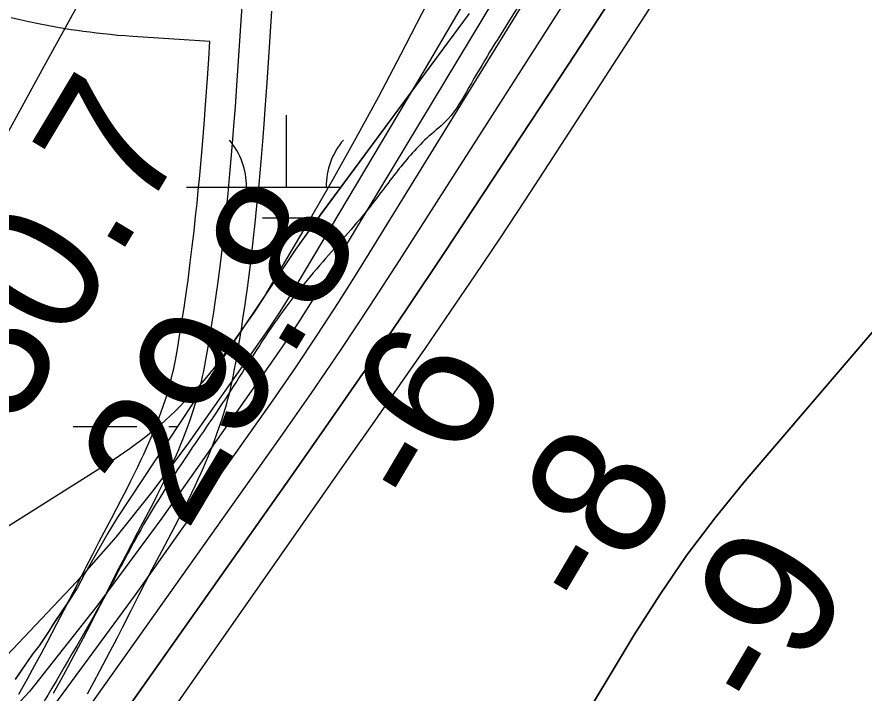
# Model space of a CAD drawing. Extents: x 3297735 to 3335592, y 670436 to 695807.
# Drawn here: x 3317914.5 to 3318338.8, y 691316.2 to 691655.1 of the extents above; entities that cross this region are included whole.
import ezdxf

# ---------------------------------------------------------------- set-up
doc = ezdxf.new("R2010")
doc.units = 0
for name, color, linetype in [('V-RIVR-EDGE', 7, 'Continuous'), ('V-RIVR-RANG', 7, 'Continuous'), ('V-ROAD-CNTR', 7, 'Continuous'), ('V-SITE-VEGE', 7, 'Continuous'), ('V-TOPO-DPTH', 7, 'Continuous'), ('V-TOPO-MAJR', 7, 'Continuous'), ('V-TOPO-MINR', 7, 'Continuous'), ('V-TOPO-WATR', 7, 'Continuous'), ('V-WETL-SWMP', 7, 'Continuous')]:
    doc.layers.add(name, color=color, linetype=linetype)

msp = doc.modelspace()

# ---------------------------------------------------------------- linework, layer by layer
at = {"layer": 'V-RIVR-EDGE'}
msp.add_spline([(3319555.14, 694014.55), (3319548.52, 694002.76), (3319539.36, 693985.79), (3319509.78, 693923.27), (3319496.46, 693903), (3319479.41, 693878.17), (3319464.01, 693854.58), (3319445.27, 693818.98), (3319424.44, 693775.51), (3319406.53, 693740.74), (3319395.69, 693713), (3319386.52, 693693.13), (3319372.79, 693671.61), (3319340.34, 693621.53), (3319316.61, 693580.14), (3319295.79, 693542.89), (3319282.06, 693520.96), (3319271.65, 693502.33), (3319267.89, 693489.49), (3319259.98, 693475.83), (3319250.42, 693465.08), (3319246.25, 693454.32), (3319237.93, 693442.32), (3319231.68, 693428.65), (3319225.43, 693414.99), (3319219.61, 693410.03), (3319205.47, 693391.42), (3319185.09, 693363.28), (3319164.7, 693327.69), (3319143.08, 693301.21), (3319109.39, 693253.21), (3319083.6, 693218.46), (3319061.14, 693187.85), (3319039.52, 693157.64), (3319018.29, 693123.29), (3318994.59, 693091.02), (3318949.68, 693031.86), (3318931.37, 693004.55), (3318913.08, 692981.38), (3318902.25, 692962.76), (3318892.68, 692944.55), (3318876.03, 692916.4), (3318861.86, 692887.84), (3318841.46, 692848.51), (3318822.29, 692807.53), (3318806.46, 692774.41), (3318803.1, 692758.66), (3318804.31, 692744.98), (3318808.02, 692734.61), (3318808.84, 692730.46), (3318817.11, 692725.47), (3318826.63, 692719.23), (3318832.83, 692713), (3318835.72, 692705.53), (3318835.27, 692692.27), (3318829.85, 692681.5), (3318819.88, 692669.09), (3318809.47, 692651.3), (3318783.24, 692602.87), (3318768.67, 692580.52), (3318760.79, 692575.98), (3318753.73, 692573.1), (3318747.11, 692573.94), (3318739.24, 692579.76), (3318735.53, 692585.58), (3318730.56, 692588.49), (3318721.44, 692588.1), (3318700.27, 692573.64), (3318679.48, 692549.66), (3318660.76, 692522.35), (3318646.6, 692493.37), (3318637.03, 692477.64), (3318624.96, 692456.95), (3318607.08, 692434.19), (3318599.98, 692413.49), (3318583.3, 692372.49), (3318565.82, 692342.28), (3318547.09, 692313.73), (3318534.2, 692295.52), (3318512.56, 692258.69), (3318488.02, 692224.76), (3318446.4, 692155.23), (3318418.11, 692112.61), (3318397.31, 692084.47), (3318386.91, 692066.68), (3318376.5, 692048.05), (3318354.44, 692011.22), (3318333.22, 691976.45), (3318316.13, 691940.02), (3318301.57, 691917.67), (3318275.38, 691884.99), (3318265.81, 691873), (3318250.82, 691844.85), (3318236.64, 691808.41), (3318222.07, 691781.09), (3318194.96, 691714.01), (3318179.96, 691684.2), (3318162.07, 691654.82), (3318140.84, 691619.64), (3318130.44, 691603.92), (3318120.89, 691595.24), (3318105.09, 691577.87), (3318090.12, 691558.42), (3318067.68, 691532.37), (3318043.56, 691501.75), (3318020.26, 691465.75), (3317998.21, 691433.06), (3317973.66, 691392.92), (3317962.42, 691371.81), (3317929.95, 691315.1), (3317907.9, 691282.41), (3317889.2, 691263.39), (3317870.48, 691238.16), (3317844.7, 691202.99), (3317833.05, 691186.02), (3317808.09, 691148.78), (3317780.64, 691109.47), (3317756.1, 691076.38), (3317731.98, 691045.35), (3317684.57, 690978.73), (3317668.76, 690954.73), (3317646.3, 690922.04), (3317635.48, 690907.15), (3317629.25, 690900.53), (3317620.1, 690889.36), (3317608.46, 690874.47), (3317601.4, 690867.03), (3317592.67, 690860.42), (3317585.59, 690845.93), (3317576.86, 690836), (3317565.64, 690821.11), (3317549.42, 690801.25), (3317522.4, 690767.75), (3317502.45, 690745), (3317489.97, 690727.62), (3317482.47, 690713.55), (3317479.54, 690701.12), (3317475.78, 690689.94), (3317474.94, 690683.31), (3317467.87, 690674.21), (3317451.65, 690653.94), (3317427.54, 690622.91), (3317406.33, 690593.95), (3317381.8, 690564.58), (3317328.18, 690504.62), (3317308.23, 690483.11), (3317290.78, 690466.16), (3317272.5, 690446.31), (3317248.81, 690422.74), (3317230.94, 690402.48), (3317202.23, 690356.54), (3317170.21, 690314.34), (3317129.47, 690266.36), (3317099.12, 690227.48), (3317085.82, 690212.59), (3317074.19, 690204.33), (3317063.38, 690189.85), (3317045.08, 690163.78), (3317020.95, 690128.61), (3316996.82, 690093.85), (3316970.63, 690059.1), (3316926.98, 690008.23), (3316891.65, 689970.6), (3316861.71, 689930.05), (3316828.03, 689887.86), (3316809.31, 689860.13), (3316797.25, 689841.93), (3316783.53, 689825.38), (3316737.37, 689762.08), (3316714.9, 689728.98), (3316681.64, 689687.61), (3316661.69, 689665.69), (3316647.97, 689646.66), (3316619.68, 689606.11), (3316602.63, 689581.28), (3316583.49, 689551.9), (3316563.93, 689519.62), (3316547.71, 689499.35), (3316541.89, 689491.9), (3316538.57, 689488.6), (3316532.31, 689474.1), (3316523.16, 689461.28), (3316509.03, 689445.15), (3316500.29, 689431.49), (3316493.22, 689419.9), (3316485.73, 689407.9), (3316486.11, 689397.12), (3316486.48, 689375.57), (3316487.29, 689371.01), (3316491.44, 689370.17), (3316493.5, 689366.43), (3316494.29, 689352.75), (3316496.75, 689341.56), (3316502.54, 689336.57), (3316504.2, 689334.08), (3316504.18, 689328.69), (3316501.27, 689325.8), (3316488.83, 689321.27), (3316487.17, 689319.61), (3316487.16, 689316.71), (3316492.96, 689316.7), (3316502.08, 689318.33), (3316508.3, 689318.32), (3316513.27, 689314.99), (3316516.58, 689314.98), (3316524.87, 689314.55), (3316535.62, 689303.33), (3316544.71, 689293.36), (3316545.54, 689290.04), (3316543.46, 689287.97), (3316525.66, 689296.72), (3316509.92, 689304.22), (3316502.06, 689307.14), (3316490.45, 689308.41), (3316482.58, 689308.02), (3316478.02, 689308.03), (3316473.47, 689311.77), (3316449.46, 689323.85), (3316424.59, 689324.74), (3316401.79, 689323.14), (3316381.47, 689318.22), (3316366.54, 689316.18), (3316352.85, 689311.24), (3316334.16, 689295.54), (3316302.2, 689277.79), (3316275.21, 689257.14), (3316266.49, 689249.28), (3316249.02, 689224.04), (3316230.28, 689191.76), (3316217.78, 689162.78), (3316200.69, 689125.93), (3316182.37, 689092.82), (3316162.8, 689054.73), (3316141.17, 689024.94), (3316114.57, 688996.41), (3316081.77, 688971.62), (3316036.89, 688926.14), (3316007.39, 688897.61), (3315987.04, 688880.67), (3315970.01, 688865.79), (3315959.63, 688858.77), (3315957.13, 688852.14), (3315955.46, 688848.42), (3315953.91, 688835.53)], degree=3, dxfattribs=at)
at = {"layer": 'V-ROAD-CNTR'}
for points in [[(3317932.87, 691316.08), (3317936.68, 691323.01), (3317939.98, 691329.09), (3317942.85, 691334.44), (3317947.81, 691343.84), (3317951.5, 691350.93), (3317954.25, 691356.27), (3317958.35, 691364.3), (3317962.42, 691372.37), (3317965.79, 691379), (3317969.01, 691385.18), (3317975.09, 691396.74), (3317980.39, 691406.84), (3317982.67, 691411.26), (3317984.79, 691415.42), (3317986.74, 691419.33), (3317988.53, 691423), (3317990.18, 691426.45), (3317991.7, 691429.7), (3317993.08, 691432.75), (3317994.36, 691435.63), (3317995.52, 691438.33), (3317996.59, 691440.87), (3317997.57, 691443.26), (3317998.46, 691445.51), (3317999.28, 691447.62), (3318000.75, 691451.61), (3318001.98, 691455.12), (3318003, 691458.21), (3318003.86, 691460.92), (3318004.57, 691463.31), (3318005.17, 691465.41), (3318005.67, 691467.25), (3318006.51, 691470.49), (3318007.09, 691472.93), (3318007.51, 691474.78), (3318008.09, 691477.55), (3318008.63, 691480.35), (3318009.64, 691486.03), (3318010.59, 691491.54), (3318011.47, 691496.87), (3318012.29, 691502.04), (3318013.06, 691507.06), (3318013.77, 691511.91), (3318014.44, 691516.62), (3318015.07, 691521.18), (3318016.22, 691530.01), (3318017.24, 691538.3), (3318018.14, 691546.07), (3318018.94, 691553.36), (3318019.65, 691560.19), (3318020.28, 691566.6), (3318020.85, 691572.62), (3318021.86, 691583.89), (3318022.68, 691593.76), (3318023.36, 691602.4), (3318023.92, 691609.96), (3318024.87, 691623.2), (3318025.54, 691633.13), (3318026.5, 691648.03), (3318027.44, 691662.95)], [(3317949.85, 691315.82), (3317953.19, 691321.98), (3317956.09, 691327.4), (3317961.1, 691336.88), (3317964.82, 691344.03), (3317967.6, 691349.42), (3317971.73, 691357.51), (3317975.8, 691365.59), (3317979.13, 691372.14), (3317982.3, 691378.23), (3317988.37, 691389.76), (3317993.7, 691399.91), (3317996.03, 691404.43), (3317998.18, 691408.67), (3318000.19, 691412.69), (3318002.04, 691416.47), (3318003.74, 691420.05), (3318005.32, 691423.42), (3318006.77, 691426.61), (3318008.1, 691429.62), (3318009.33, 691432.46), (3318010.45, 691435.13), (3318011.48, 691437.66), (3318012.43, 691440.04), (3318013.31, 691442.32), (3318014.86, 691446.53), (3318016.18, 691450.28), (3318017.28, 691453.6), (3318018.2, 691456.52), (3318018.97, 691459.1), (3318019.62, 691461.37), (3318020.17, 691463.4), (3318021.07, 691466.87), (3318021.71, 691469.54), (3318022.17, 691471.59), (3318022.8, 691474.6), (3318023.38, 691477.62), (3318024.42, 691483.44), (3318025.38, 691489.05), (3318026.27, 691494.48), (3318027.11, 691499.73), (3318027.89, 691504.83), (3318028.62, 691509.76), (3318029.3, 691514.54), (3318029.94, 691519.18), (3318031.11, 691528.12), (3318032.14, 691536.52), (3318033.05, 691544.39), (3318033.85, 691551.77), (3318034.57, 691558.68), (3318035.21, 691565.16), (3318035.79, 691571.24), (3318036.8, 691582.6), (3318037.63, 691592.55), (3318038.31, 691601.25), (3318038.88, 691608.87), (3318039.83, 691622.16), (3318040.5, 691632.14), (3318042.18, 691657.96)], [(3318011.13, 691642.79), (3317972.51, 691645.23), (3317968.64, 691645.52), (3317964.88, 691645.83), (3317961.24, 691646.18), (3317957.71, 691646.54), (3317954.29, 691646.93), (3317950.97, 691647.34), (3317947.76, 691647.77), (3317944.65, 691648.21), (3317941.63, 691648.67), (3317938.7, 691649.13), (3317935.87, 691649.61), (3317933.12, 691650.09), (3317930.43, 691650.59), (3317925.31, 691651.6), (3317920.47, 691652.63), (3317915.94, 691653.66), (3317911.69, 691654.69)], [(3317915.4, 691315.56), (3317919.75, 691323.35), (3317923.51, 691330.19), (3317926.78, 691336.21), (3317929.6, 691341.49), (3317934.53, 691350.81), (3317938.19, 691357.83), (3317940.91, 691363.11), (3317944.98, 691371.09), (3317949.04, 691379.15), (3317952.45, 691385.86), (3317955.72, 691392.13), (3317961.82, 691403.71), (3317967.08, 691413.76), (3317969.32, 691418.1), (3317971.39, 691422.17), (3317973.29, 691425.97), (3317975.03, 691429.53), (3317976.62, 691432.86), (3317978.07, 691435.98), (3317979.4, 691438.9), (3317980.61, 691441.63), (3317981.72, 691444.2), (3317982.73, 691446.61), (3317983.65, 691448.86), (3317984.49, 691450.98), (3317985.24, 691452.93), (3317986.64, 691456.69), (3317987.78, 691459.95), (3317988.73, 691462.81), (3317989.52, 691465.32), (3317990.17, 691467.52), (3317990.72, 691469.44), (3317991.18, 691471.1), (3317991.95, 691474.11), (3317992.48, 691476.33), (3317992.85, 691477.97), (3317993.39, 691480.51), (3317993.88, 691483.08), (3317994.87, 691488.62), (3317995.8, 691494.03), (3317996.66, 691499.27), (3317997.47, 691504.36), (3317998.22, 691509.28), (3317998.93, 691514.06), (3317999.59, 691518.7), (3318000.2, 691523.17), (3318001.34, 691531.9), (3318002.35, 691540.07), (3318003.23, 691547.75), (3318004.02, 691554.95), (3318004.72, 691561.71), (3318005.35, 691568.05), (3318005.91, 691573.99), (3318006.91, 691585.18), (3318007.73, 691594.97), (3318008.4, 691603.55), (3318008.96, 691611.05), (3318009.9, 691624.23), (3318010.57, 691634.12), (3318011.13, 691642.79)]]:
    msp.add_lwpolyline(points, dxfattribs=at)
at = {"layer": 'V-SITE-VEGE'}
for p, q in [((3318141.03, 691656.77), (3318066.82, 691556.38)), ((3318066.82, 691556.38), (3318053.99, 691538.52)), ((3318053.99, 691538.52), (3318041.2, 691519.16)), ((3318041.2, 691519.16), (3318015.08, 691480.32)), ((3318015.08, 691480.32), (3317964.66, 691403.97)), ((3317964.66, 691403.97), (3317960.03, 691396.3)), ((3317960.03, 691396.3), (3317948.15, 691375.41)), ((3317948.15, 691375.41), (3317944.77, 691369.05)), ((3317944.77, 691369.05), (3317940.79, 691362.77)), ((3317940.79, 691362.77), (3317932.82, 691350.91)), ((3317932.82, 691350.91), (3317930.17, 691346.72)), ((3317930.17, 691346.72), (3317925.53, 691339.74)), ((3317925.53, 691339.74), (3317922.19, 691335.54)), ((3317922.19, 691335.54), (3317913.55, 691322.97))]:
    msp.add_line(p, q, dxfattribs=at)
at = {"layer": 'V-TOPO-DPTH'}
for points in [[(3318824.28, 692807.42), (3318495.08, 692202.06), (3318486, 692185.51), (3318476.83, 692169.01), (3318467.53, 692152.59), (3318458.14, 692136.22), (3318442.73, 692109.58), (3318440.98, 692106.56), (3318439.21, 692103.56), (3318437.43, 692100.56), (3318435.64, 692097.56), (3318418.36, 692068.92), (3318407.89, 692051.63), (3318397.4, 692034.36), (3318386.85, 692017.11), (3318376.27, 691999.89), (3318085.95, 691528.63), (3318075.48, 691511.99), (3318064.8, 691495.48), (3318053.82, 691479.17), (3318042.63, 691463), (3317973.77, 691365.46), (3317926.73, 691301.65)], [(3317821, 691097.59), (3318051.03, 691423.54), (3318070.81, 691451.83), (3318090.42, 691480.24), (3318109.77, 691508.82), (3318128.95, 691537.52), (3318157.44, 691580.57), (3318190.6, 691630.97), (3318223.56, 691681.5), (3318256.23, 691732.21), (3318288.71, 691783.05), (3318450.44, 692037.83), (3318464.17, 692059.74), (3318477.71, 692081.75), (3318491, 692103.93), (3318504.1, 692126.21), (3318673.42, 692417.99), (3318718.02, 692495.41), (3318762.29, 692573.01), (3318806.07, 692650.9)], [(3317821, 691097.59), (3318051.03, 691423.54), (3318070.81, 691451.83), (3318090.42, 691480.24), (3318109.77, 691508.82), (3318128.95, 691537.52), (3318157.44, 691580.57), (3318190.6, 691630.97), (3318223.56, 691681.5), (3318256.23, 691732.21), (3318288.71, 691783.05), (3318450.44, 692037.83), (3318464.17, 692059.74), (3318477.71, 692081.75), (3318491, 692103.93), (3318504.1, 692126.21), (3318673.42, 692417.99), (3318718.02, 692495.41), (3318762.29, 692573.01), (3318806.07, 692650.9)], [(3318006.42, 690983.55), (3318223.75, 691345.34), (3318236.52, 691365.43), (3318249.92, 691385.06), (3318264.29, 691404), (3318279.3, 691422.48), (3318345.79, 691500.27), (3318359.86, 691515.73), (3318374.53, 691530.57), (3318390.09, 691544.46), (3318406.25, 691557.73), (3318422.72, 691570.69), (3318439.01, 691583.87), (3318455.03, 691597.37), (3318470.86, 691611.1), (3318501.31, 691638.03), (3318531.19, 691666.32), (3318559.71, 691695.84), (3318586.18, 691727.22), (3318611.27, 691759.83), (3318708.17, 691894.93), (3318722.41, 691914.88), (3318736.59, 691934.87)], [(3318736.59, 691934.87), (3318722.41, 691914.88), (3318708.17, 691894.93), (3318611.27, 691759.83), (3318586.18, 691727.22), (3318559.71, 691695.84), (3318531.19, 691666.32), (3318501.31, 691638.03), (3318470.86, 691611.1), (3318455.03, 691597.37), (3318439.01, 691583.87), (3318422.72, 691570.69), (3318406.25, 691557.73), (3318390.09, 691544.46), (3318374.53, 691530.57), (3318359.86, 691515.73), (3318345.79, 691500.27), (3318279.3, 691422.48), (3318264.29, 691404), (3318249.92, 691385.06), (3318236.52, 691365.43), (3318223.75, 691345.34), (3318006.42, 690983.55)]]:
    msp.add_lwpolyline(points, dxfattribs=at)
at = {"layer": 'V-TOPO-MAJR'}
for points in [[(3318334.22, 692077.5), (3318106.63, 691636.07), (3318095.59, 691615.08), (3318084.31, 691594.22), (3318072.69, 691573.56), (3318060.83, 691553.02), (3318039.88, 691517.41), (3318038.29, 691514.79), (3318036.67, 691512.2), (3318034.98, 691509.64), (3318033.25, 691507.12), (3318019.15, 691487.06), (3318013.31, 691479.23), (3318007.19, 691471.64), (3318000.64, 691464.4), (3317993.82, 691457.41), (3317986.6, 691450.83), (3317979.14, 691444.57), (3317971.29, 691438.79), (3317963.2, 691433.32), (3317875.14, 691377.72)], [(3317906.03, 691589.95), (3317917.1, 691610.19), (3317928.21, 691630.41), (3318155.06, 692041.7)]]:
    msp.add_lwpolyline(points, dxfattribs=at)
at = {"layer": 'V-TOPO-MINR'}
for points in [[(3318877.22, 692839.4), (3318695.95, 692509.33), (3318657.23, 692439.39), (3318618.2, 692369.64), (3318578.68, 692300.15), (3318538.84, 692230.85), (3318473.4, 692117.9), (3318465.99, 692105.24), (3318458.51, 692092.63), (3318450.91, 692080.08), (3318443.23, 692067.58), (3318380.25, 691966.02), (3318340.91, 691902.85), (3318301.39, 691839.79), (3318261.63, 691776.89), (3318221.7, 691714.09), (3318105.98, 691532.92), (3318091.48, 691510.57), (3318076.77, 691488.37), (3318061.74, 691466.38), (3318046.49, 691444.53), (3317923.05, 691270.33)], [(3318824.28, 692807.42), (3318495.08, 692202.06), (3318486, 692185.51), (3318476.83, 692169.01), (3318467.53, 692152.59), (3318458.14, 692136.22), (3318442.73, 692109.58), (3318440.98, 692106.56), (3318439.21, 692103.56), (3318437.43, 692100.56), (3318435.64, 692097.56), (3318418.36, 692068.92), (3318407.89, 692051.63), (3318397.4, 692034.36), (3318386.85, 692017.11), (3318376.27, 691999.89), (3318085.95, 691528.63), (3318075.48, 691511.99), (3318064.8, 691495.48), (3318053.82, 691479.17), (3318042.63, 691463), (3317973.77, 691365.46), (3317926.73, 691301.65)], [(3318883.08, 692733.66), (3318534.83, 692134.49), (3318515.99, 692102.62), (3318496.85, 692070.93), (3318477.25, 692039.51), (3318457.34, 692008.29), (3318180.96, 691581.54), (3318168.78, 691562.9), (3318156.5, 691544.32), (3318144.07, 691525.85), (3318131.54, 691507.45), (3318118.91, 691489.11), (3318106.25, 691470.79), (3318093.55, 691452.5), (3318080.81, 691434.23), (3317690.27, 690875.42)], [(3318713.11, 692661.36), (3318683.92, 692607.57), (3318456.94, 692188.1), (3318437.29, 692151.94), (3318417.54, 692115.83), (3318397.65, 692079.81), (3318377.66, 692043.83), (3318368.49, 692027.4), (3318343.63, 691983.37), (3318318.48, 691939.51), (3318292.91, 691895.9), (3318267.04, 691852.45), (3318069.78, 691524.87), (3318062.48, 691513.03), (3318055.02, 691501.29), (3318047.3, 691489.72), (3318039.42, 691478.26), (3317987.07, 691403.78), (3317954.6, 691359.8), (3317920.82, 691316.91), (3317594.38, 690966.26)], [(3318656.45, 692615.16), (3318603.44, 692518.24), (3318550.81, 692421.13), (3318498.41, 692323.88), (3318415.27, 692168.9), (3318404.62, 692149.05), (3318393.98, 692129.19), (3318383.33, 692109.34), (3318372.69, 692089.48), (3318257.1, 691873.79), (3318223.34, 691811.79), (3318189.04, 691750.1), (3318153.92, 691688.88), (3318118.25, 691627.96), (3318054.77, 691521.17), (3318050.36, 691513.93), (3318045.83, 691506.75), (3318041.14, 691499.68), (3318036.34, 691492.69), (3318000.39, 691441.54), (3317982.6, 691417.57), (3317964.02, 691394.27), (3317944.27, 691371.95), (3317571.06, 690977.16)], [(3318736.59, 691934.87), (3318722.41, 691914.88), (3318708.17, 691894.93), (3318611.27, 691759.83), (3318586.18, 691727.22), (3318559.71, 691695.84), (3318531.19, 691666.32), (3318501.31, 691638.03), (3318470.86, 691611.1), (3318455.03, 691597.37), (3318439.01, 691583.87), (3318422.72, 691570.69), (3318406.25, 691557.73), (3318390.09, 691544.46), (3318374.53, 691530.57), (3318359.86, 691515.73), (3318345.79, 691500.27), (3318279.3, 691422.48), (3318264.29, 691404), (3318249.92, 691385.06), (3318236.52, 691365.43), (3318223.75, 691345.34), (3318006.42, 690983.55)]]:
    msp.add_lwpolyline(points, dxfattribs=at)
at = {"layer": 'V-TOPO-WATR'}
msp.add_lwpolyline([(3318806.07, 692650.9), (3318762.29, 692573.01), (3318718.02, 692495.41), (3318673.42, 692417.99), (3318504.1, 692126.21), (3318491, 692103.93), (3318477.71, 692081.75), (3318464.17, 692059.74), (3318450.44, 692037.83), (3318288.71, 691783.05), (3318256.23, 691732.21), (3318223.56, 691681.5), (3318190.6, 691630.97), (3318157.44, 691580.57), (3318128.95, 691537.52), (3318109.77, 691508.82), (3318090.42, 691480.24), (3318070.81, 691451.83), (3318051.03, 691423.54), (3317821, 691097.59)], dxfattribs=at)
at = {"layer": 'V-WETL-SWMP'}
for p, q in [((3318141.01, 691656.78), (3318066.79, 691556.39)), ((3318049.45, 691569.8), (3318049.45, 691605.8)), ((3317999.45, 691569.8), (3318076.7, 691569.8)), ((3318066.79, 691556.39), (3318053.96, 691538.53)), ((3318037.45, 691554.37), (3318061.45, 691554.37)), ((3318053.96, 691538.53), (3318041.17, 691519.17)), ((3318041.17, 691519.17), (3318015.05, 691480.33)), ((3318015.05, 691480.33), (3317964.63, 691403.98)), ((3317942.61, 691449.73), (3317974.61, 691449.73)), ((3317990.61, 691449.73), (3317994.84, 691449.73)), ((3317964.63, 691403.98), (3317960, 691396.31)), ((3317960, 691396.31), (3317948.13, 691375.42)), ((3317948.13, 691375.42), (3317944.84, 691369.16)), ((3317944.84, 691369.16), (3317940.86, 691362.88)), ((3317940.86, 691362.88), (3317932.89, 691351.01)), ((3317932.89, 691351.01), (3317930.24, 691346.83)), ((3317930.24, 691346.83), (3317925.6, 691339.85)), ((3317925.6, 691339.85), (3317922.26, 691335.65)), ((3317922.26, 691335.65), (3317913.62, 691323.08))]:
    msp.add_line(p, q, dxfattribs=at)
for centre, start, end in [((3317994.21, 691570.27), 359.2282, 40.7718), ((3318104.69, 691570.27), 139.2282, 180.7718)]:
    msp.add_arc(centre, 35.25, start, end, dxfattribs=at)

# ---------------------------------------------------------------- texts
at = {"layer": 'V-RIVR-RANG'}
for s, rotation, p in [('30.7', 59.0983, (3317913.36, 691447.35)), ('29.8', 59.0983, (3317999.29, 691396.21)), ('-6', 59.382, (3318121.15, 691404.61)), ('-8', 59.382, (3318206.81, 691353.01)), ('-9', 59.382, (3318293.15, 691302.55))]:
    msp.add_text(s, height=67, rotation=rotation, dxfattribs=at).set_placement(p)

doc.saveas('drawing.dxf')
